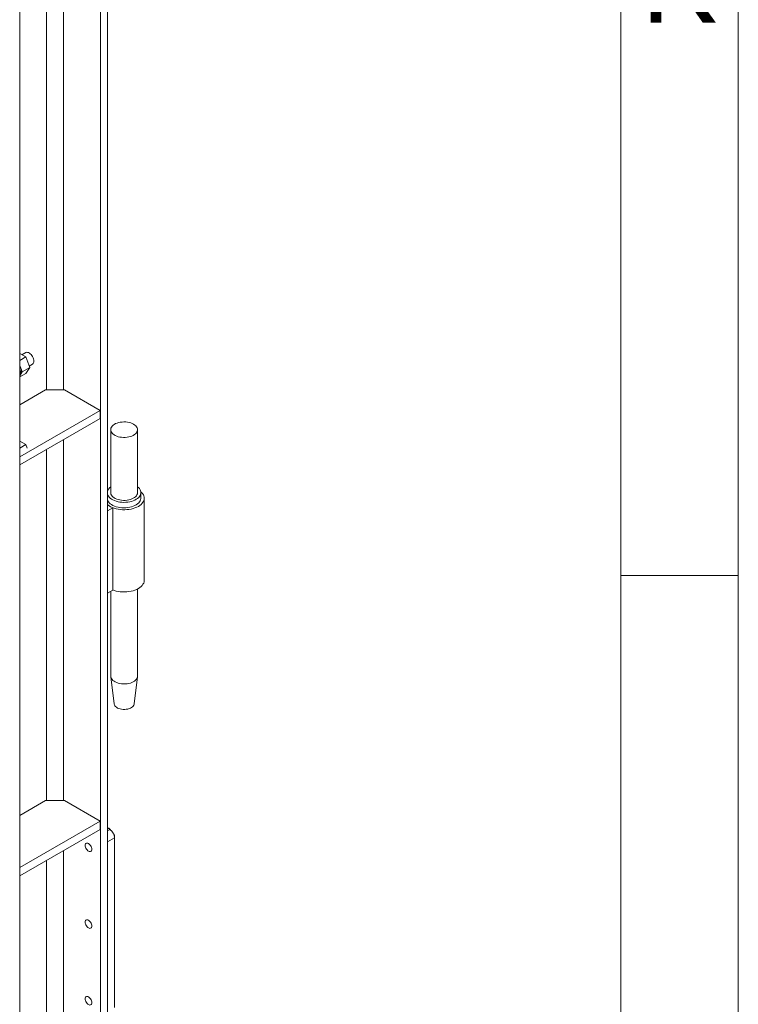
# Model space of a CAD drawing. Header units: millimetres. Extents: x 525 to 29324, y 175 to 20618.
# Tile 563 of 588: x 28189 to 29260, y 15006 to 16474. Entities that reach past the tile are written whole.
import ezdxf

# ---------------------------------------------------------------- set-up
doc = ezdxf.new("R2010")
doc.units = ezdxf.units.MM
doc.linetypes.add('SLD-Continua', pattern=[0])
doc.styles.add('SLDTEXTSTYLE3', font='GOTHIC.TTF', dxfattribs={"width": 0.913})

msp = doc.modelspace()

# ---------------------------------------------------------------- linework, layer by layer
at = {"color": 7, "linetype": 'SLD-Continua', "lineweight": 18, "ltscale": 35}
for p, q in [((29260, 20615), (29260, 175)), ((29085, 20440), (29085, 350)), ((28229.2, 17409.1), (28229.2, 15922)), ((28254.7, 17409.1), (28254.7, 15922)), ((28320.1, 17383.6), (28320.1, 13169.7)), ((28309.5, 17377.4), (28309.5, 13163.6)), ((28189.3, 17308.1), (28189.3, 13094.2)), ((28189.3, 15976.1), (28198.2, 15970.9)), ((28198.2, 15970.9), (28189.3, 15965.8)), ((28198.4, 15977.4), (28192.7, 15974.1)), ((28198.2, 15970.9), (28204.4, 15955.1)), ((28203.5, 15957.3), (28208.4, 15960.1)), ((28198.2, 15946.4), (28189.6, 15941.4)), ((28191.4, 15953), (28193, 15948.6)), ((28193, 15948.6), (28191.4, 15946.2)), ((28204.4, 15955.1), (28193, 15948.6)), ((28204.4, 15955.1), (28198.2, 15946.4)), ((28227.8, 15922), (28189.3, 15899.7)), ((28256.1, 15922), (28227.8, 15922)), ((28309.1, 15891.3), (28256.1, 15922)), ((28189.3, 15822.2), (28309.1, 15891.3)), ((28309.1, 15879.1), (28309.1, 15891.3)), ((28189.3, 15809.9), (28309.1, 15879.1)), ((28324.9, 15862.5), (28324.9, 15768.6)), ((28364.9, 15768.6), (28364.9, 15862.5)), ((28189.3, 15845.4), (28198.2, 15840.3)), ((28198.2, 15840.3), (28189.3, 15835.1)), ((28198.2, 15840.3), (28200.3, 15835)), ((28254.7, 15847.7), (28254.7, 15309.5)), ((28229.2, 15833), (28229.2, 15309.5)), ((28369.9, 15760.5), (28369.9, 15768.6)), ((28374.9, 15638), (28374.9, 15760.5)), ((28320.1, 15750.2), (28327.9, 15745.8)), ((28327.9, 15745.8), (28320.1, 15741.3)), ((28327.9, 15745.8), (28327.9, 15623.3)), ((29085, 15645), (29260, 15645)), ((28327.9, 15623.3), (28320.1, 15618.8)), ((28324.9, 15621.5), (28324.9, 15495)), ((28364.9, 15495), (28364.9, 15625)), ((28324.9, 15494.2), (28329.9, 15453.6)), ((28359.8, 15453.6), (28364.8, 15494.2)), ((28227.8, 15309.5), (28189.3, 15287.2)), ((28256.1, 15309.5), (28227.8, 15309.5)), ((28309.1, 15278.9), (28256.1, 15309.5)), ((28189.3, 15209.7), (28309.1, 15278.9)), ((28189.3, 15197.4), (28309.1, 15266.6)), ((28309.1, 15266.6), (28309.1, 15278.9)), ((28320.1, 15268.5), (28322.2, 15268.7)), ((28320.1, 15268.4), (28323.6, 15266.4)), ((28323.6, 15266.4), (28320.1, 15264.4)), ((28320.9, 15268), (28322.2, 15268.7)), ((28322.2, 15268.7), (28324.6, 15265.8)), ((28330.7, 15254.2), (28320.1, 15248)), ((28329.2, 15260), (28330.7, 15258.2)), ((28330.1, 15257.8), (28330.7, 15258.2)), ((28330.7, 15258.2), (28330.7, 15254.2)), ((28330.7, 15254.2), (28330.7, 15001)), ((28320.1, 15248), (28320.1, 14994.9)), ((28254.7, 15235.2), (28254.7, 14697)), ((28229.2, 15220.5), (28229.2, 14697))]:
    msp.add_line(p, q, dxfattribs=at)
at = {"color": 7, "linetype": 'SLD-Continua', "lineweight": 18, "ltscale": 35, "flags": 128}
for points in [[(28198.4, 15977.4), (28198.8, 15977.6), (28199.9, 15977.9), (28201.1, 15977.8), (28202.4, 15977.4), (28203.8, 15976.7), (28205.1, 15975.7), (28206.4, 15974.5), (28207.5, 15973), (28208.5, 15971.4), (28209.4, 15969.7), (28210, 15968), (28210.4, 15966.3), (28210.5, 15964.7)], [(28189.3, 15958.8), (28189.3, 15958.8), (28190.2, 15956.7), (28191, 15954.5), (28191.5, 15952.4), (28191.7, 15950.3), (28191.7, 15948.4), (28191.5, 15946.7), (28191, 15945.1), (28190.2, 15943.8), (28190.2, 15943.7)], [(28189.3, 15952.7), (28189.6, 15951.7), (28190.1, 15949.4), (28190.3, 15947.2), (28190.3, 15945.1), (28190.1, 15943.1), (28189.6, 15941.4), (28189.3, 15940.8)], [(28359, 15870.7), (28357, 15871.7), (28354.8, 15872.6), (28352.4, 15873.2), (28349.8, 15873.7), (28347.2, 15874), (28344.5, 15874.1), (28341.9, 15873.9), (28339.2, 15873.6), (28336.7, 15873.1), (28334.4, 15872.4), (28332.2, 15871.5), (28330.2, 15870.4), (28328.6, 15869.2), (28327.2, 15867.9), (28326.1, 15866.5), (28325.3, 15865), (28324.9, 15863.5), (28324.9, 15862), (28325.2, 15860.4), (28325.9, 15858.9), (28326.9, 15857.5), (28328.2, 15856.2), (28329.8, 15854.9), (28331.7, 15853.8), (28333.8, 15852.9), (28336.1, 15852.1), (28338.6, 15851.6), (28341.2, 15851.2), (28343.8, 15851), (28346.5, 15851), (28349.2, 15851.3), (28351.7, 15851.7), (28354.2, 15852.3), (28356.4, 15853.1), (28358.5, 15854.1), (28360.3, 15855.2), (28361.9, 15856.5), (28363.1, 15857.8), (28364, 15859.3), (28364.6, 15860.8), (28364.8, 15862.3), (28364.7, 15863.9), (28364.2, 15865.4), (28363.4, 15866.9), (28362.2, 15868.2), (28360.8, 15869.5), (28359, 15870.7)], [(28320.1, 15766.6), (28320.6, 15765), (28321.5, 15763.4), (28322.8, 15761.8), (28324.3, 15760.4), (28326.2, 15759), (28328.3, 15757.8), (28330.6, 15756.8), (28333.1, 15755.9), (28335.8, 15755.2), (28338.6, 15754.6), (28341.5, 15754.3), (28344.5, 15754.2), (28347.4, 15754.3), (28350.4, 15754.5), (28353.2, 15755), (28355.9, 15755.7), (28358.5, 15756.5), (28360.9, 15757.5), (28363, 15758.7), (28364.9, 15760), (28366.6, 15761.5), (28367.9, 15763), (28368.9, 15764.6), (28369.5, 15766.3), (28369.8, 15768), (28369.8, 15769.7), (28369.4, 15771.4), (28368.7, 15773), (28367.6, 15774.6), (28366.2, 15776.1), (28364.9, 15777.3)], [(28320.1, 15750.7), (28320.5, 15750.4), (28322.5, 15748.9), (28324.8, 15747.6), (28327.3, 15746.4), (28330.1, 15745.4), (28333, 15744.5), (28336, 15743.9), (28339.2, 15743.4), (28342.4, 15743.2), (28345.7, 15743.1), (28348.9, 15743.3), (28352.1, 15743.6), (28355.2, 15744.2), (28358.2, 15744.9), (28361, 15745.9), (28363.6, 15747), (28366.1, 15748.2), (28368.2, 15749.6), (28370.1, 15751.1), (28371.7, 15752.8), (28373, 15754.5), (28374, 15756.3), (28374.6, 15758.1), (28374.8, 15760), (28374.8, 15761.9), (28374.3, 15763.7), (28373.5, 15765.5), (28372.4, 15767.3), (28371, 15769), (28369.7, 15770.1)], [(28324.9, 15768.6), (28324.9, 15768), (28325.2, 15766.5), (28325.9, 15765), (28326.9, 15763.6), (28328.2, 15762.2), (28329.8, 15761), (28331.7, 15759.9), (28333.8, 15759), (28336.1, 15758.2), (28338.6, 15757.7), (28341.2, 15757.3), (28343.8, 15757.1), (28346.5, 15757.1), (28349.2, 15757.3), (28351.7, 15757.8), (28354.2, 15758.4), (28356.4, 15759.2), (28358.5, 15760.2), (28360.3, 15761.3), (28361.9, 15762.6), (28363.1, 15763.9), (28364, 15765.4), (28364.6, 15766.9), (28364.8, 15768.4), (28364.9, 15768.6)], [(28320.1, 15758.4), (28320.6, 15756.9), (28321.5, 15755.2), (28322.8, 15753.7), (28324.3, 15752.2), (28326.2, 15750.9), (28328.3, 15749.7), (28330.6, 15748.6), (28333.1, 15747.7), (28335.8, 15747), (28338.6, 15746.5), (28341.5, 15746.2), (28344.5, 15746), (28347.4, 15746.1), (28350.4, 15746.4), (28353.2, 15746.9), (28355.9, 15747.5), (28358.5, 15748.4), (28360.9, 15749.4), (28363, 15750.6), (28364.9, 15751.9), (28366.6, 15753.3), (28367.9, 15754.8), (28368.9, 15756.4), (28369.5, 15758.1), (28369.8, 15759.8), (28369.9, 15760.5)], [(28327.9, 15623.7), (28330.1, 15622.9), (28333, 15622), (28336, 15621.4), (28339.2, 15621), (28342.4, 15620.7), (28345.7, 15620.6), (28348.9, 15620.8), (28352.1, 15621.2), (28355.2, 15621.7), (28358.2, 15622.4), (28361, 15623.4), (28363.6, 15624.5), (28366.1, 15625.7), (28368.2, 15627.1), (28370.1, 15628.6), (28371.7, 15630.3), (28373, 15632), (28374, 15633.8), (28374.6, 15635.6), (28374.8, 15637.5), (28374.9, 15638)], [(28324.9, 15495), (28324.9, 15494.5), (28325.2, 15492.9), (28325.9, 15491.4), (28326.9, 15490), (28328.2, 15488.7), (28329.8, 15487.4), (28331.7, 15486.4), (28333.8, 15485.4), (28336.1, 15484.7), (28338.6, 15484.1), (28341.2, 15483.7), (28343.8, 15483.5), (28346.5, 15483.5), (28349.2, 15483.8), (28351.7, 15484.2), (28354.2, 15484.8), (28356.4, 15485.6), (28358.5, 15486.6), (28360.3, 15487.7), (28361.9, 15489), (28363.1, 15490.4), (28364, 15491.8), (28364.6, 15493.3), (28364.8, 15494.8), (28364.9, 15495)], [(28329.9, 15453.6), (28329.9, 15453.4), (28330.3, 15452.1), (28331, 15450.8), (28332.1, 15449.6), (28333.5, 15448.6), (28335.1, 15447.6), (28336.9, 15446.9), (28339, 15446.2), (28341.2, 15445.8), (28343.4, 15445.6), (28345.7, 15445.6), (28348, 15445.7), (28350.2, 15446.1), (28352.3, 15446.7), (28354.2, 15447.4), (28355.9, 15448.3), (28357.3, 15449.4), (28358.4, 15450.5), (28359.2, 15451.8), (28359.7, 15453.1), (28359.8, 15453.6)], [(28286.9, 15242.7), (28287, 15243.9), (28287.4, 15244.9), (28287.9, 15245.7), (28288.7, 15246.1), (28289.7, 15246.3), (28290.7, 15246.1), (28291.8, 15245.6), (28292.9, 15244.8), (28294, 15243.8), (28294.9, 15242.6), (28295.7, 15241.2), (28296.3, 15239.8), (28296.6, 15238.4), (28296.8, 15237), (28296.6, 15235.8), (28296.3, 15234.8), (28295.7, 15234.1), (28294.9, 15233.6), (28294, 15233.5), (28292.9, 15233.7), (28291.8, 15234.1), (28290.7, 15234.9), (28289.7, 15236), (28288.7, 15237.2), (28287.9, 15238.5), (28287.4, 15240), (28287, 15241.4), (28286.9, 15242.7)], [(28286.9, 15128.4), (28287, 15129.6), (28287.4, 15130.6), (28287.9, 15131.3), (28288.7, 15131.8), (28289.7, 15131.9), (28290.7, 15131.7), (28291.8, 15131.3), (28292.9, 15130.5), (28294, 15129.4), (28294.9, 15128.2), (28295.7, 15126.9), (28296.3, 15125.4), (28296.6, 15124), (28296.8, 15122.7), (28296.6, 15121.5), (28296.3, 15120.5), (28295.7, 15119.7), (28294.9, 15119.3), (28294, 15119.1), (28292.9, 15119.3), (28291.8, 15119.8), (28290.7, 15120.6), (28289.7, 15121.6), (28288.7, 15122.8), (28287.9, 15124.2), (28287.4, 15125.6), (28287, 15127), (28286.9, 15128.4)], [(28286.9, 15014.1), (28287, 15015.3), (28287.4, 15016.3), (28287.9, 15017), (28288.7, 15017.5), (28289.7, 15017.6), (28290.7, 15017.4), (28291.8, 15016.9), (28292.9, 15016.1), (28294, 15015.1), (28294.9, 15013.9), (28295.7, 15012.5), (28296.3, 15011.1), (28296.6, 15009.7), (28296.8, 15008.3), (28296.6, 15007.1), (28296.3, 15006.2), (28295.7, 15005.4), (28294.9, 15005), (28294, 15004.8), (28292.9, 15005), (28291.8, 15005.5), (28290.7, 15006.3), (28289.7, 15007.3), (28288.7, 15008.5), (28287.9, 15009.9), (28287.4, 15011.3), (28287, 15012.7), (28286.9, 15014.1)]]:
    msp.add_lwpolyline(points, dxfattribs=at)
at = {"color": 7, "linetype": 'SLD-Continua', "lineweight": 18, "ltscale": 1225}
for centre, radius, start, end in [((28205.7, 15964.1), 4.82, 304.2441, 7.0634), ((28331.9, 15767.2), 12.3, 125.0572, 163.6092), ((28315.4, 15253.5), 15.4, 2.6023, 57.3977)]:
    msp.add_arc(centre, radius, start, end, dxfattribs=at)

# ---------------------------------------------------------------- texts
at = {"color": 7, "linetype": 'Continuous', "lineweight": 0, "ltscale": 35, "insert": (29172.1, 16608), "char_height": 138.9, "attachment_point": 2, "style": 'SLDTEXTSTYLE3'}
msp.add_mtext('K', dxfattribs=at)

doc.saveas('drawing.dxf')
